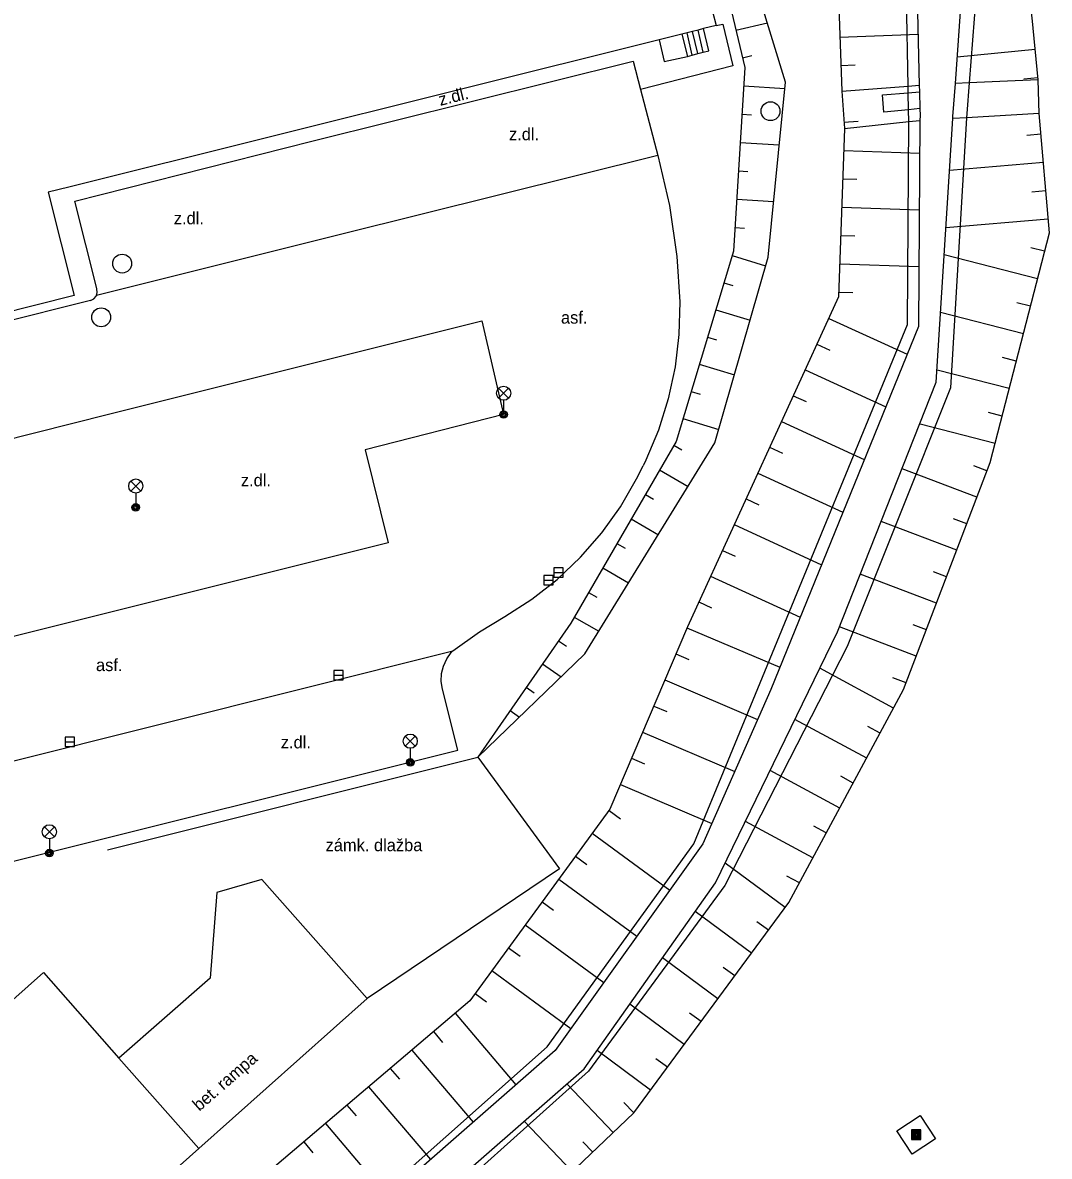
# Model space of a CAD drawing. Extents: x -538441 to -536770, y -1181008 to -1179809.
# Drawn here: x -537931.4 to -537877.1, y -1180157.6 to -1180097.6 of the extents above; entities that cross this region are included whole.
import ezdxf

# ---------------------------------------------------------------- set-up
doc = ezdxf.new("R2010")
doc.units = 0
for name, color, linetype in [('Vrstva 10', 7, 'Continuous'), ('Vrstva 11', 7, 'Continuous'), ('Vrstva 14', 7, 'Continuous'), ('Vrstva 15', 7, 'Continuous'), ('Vrstva 25', 7, 'Continuous'), ('Vrstva 27', 7, 'Continuous'), ('Vrstva 33', 7, 'Continuous'), ('Vrstva 40', 7, 'Continuous'), ('Vrstva 5', 7, 'Continuous')]:
    doc.layers.add(name, color=color, linetype=linetype)

msp = doc.modelspace()

# ---------------------------------------------------------------- linework, layer by layer
at = {"layer": 'Vrstva 10'}
for p, q in [((-537916.12, -1180103.92), (-537899.13, -1180099.68)), ((-537928.67, -1180107.08), (-537916.12, -1180103.92)), ((-537897.83, -1180104.67), (-537914.54, -1180108.84)), ((-537927.5, -1180111.71), (-537928.67, -1180107.08)), ((-537914.54, -1180108.84), (-537927.52, -1180112.08)), ((-537927.84, -1180112.34), (-537935.06, -1180114.15)), ((-537926.81, -1180118.34), (-537907.14, -1180113.41)), ((-537907.14, -1180113.41), (-537905.98, -1180118.37)), ((-537944.46, -1180122.75), (-537926.81, -1180118.34)), ((-537905.98, -1180118.37), (-537913.299, -1180120.237)), ((-537913.299, -1180120.237), (-537912.08, -1180125.16)), ((-537912.08, -1180125.16), (-537935.55, -1180131.02)), ((-537932.25, -1180136.78), (-537908.66, -1180130.86)), ((-537908.41, -1180136.12), (-537909.22, -1180132.9)), ((-537932.97, -1180142.26), (-537908.41, -1180136.12))]:
    msp.add_line(p, q, dxfattribs=at)
for points in [[(-537899.13, -1180099.68), (-537898.737, -1180101.189), (-537897.83, -1180104.67)], [(-537897.83, -1180104.67), (-537897.201, -1180107.319), (-537896.809, -1180110.013), (-537896.66, -1180112.41)], [(-537927.84, -1180112.34), (-537927.663, -1180112.256), (-537927.535, -1180112.108), (-537927.52, -1180112.08), (-537927.475, -1180111.922), (-537927.494, -1180111.728), (-537927.5, -1180111.71)], [(-537896.66, -1180112.41), (-537896.704, -1180114.137), (-537896.908, -1180115.852), (-537897.269, -1180117.542), (-537897.785, -1180119.19), (-537898.452, -1180120.784), (-537898.6, -1180121.09)], [(-537899.8, -1180123.249), (-537898.942, -1180121.78), (-537898.6, -1180121.09)], [(-537905.91, -1180129.06), (-537904.48, -1180128.139), (-537903.142, -1180127.087), (-537901.909, -1180125.915), (-537900.792, -1180124.632), (-537899.8, -1180123.249)], [(-537908.66, -1180130.86), (-537907.258, -1180129.856), (-537905.91, -1180129.06)], [(-537909.22, -1180132.9), (-537909.281, -1180132.489), (-537909.262, -1180132.074), (-537909.164, -1180131.67), (-537908.991, -1180131.293), (-537908.748, -1180130.955), (-537908.66, -1180130.86)]]:
    msp.add_lwpolyline(points, dxfattribs=at)
at = {"layer": 'Vrstva 11'}
for p, q in [((-537896.559, -1180098.254), (-537896.26, -1180099.43)), ((-537896, -1180099.361), (-537896.276, -1180098.183)), ((-537895.71, -1180099.284), (-537895.985, -1180098.111)), ((-537895.42, -1180099.207), (-537895.694, -1180098.038)), ((-537893.86, -1180099.93), (-537898.737, -1180101.189)), ((-537926.94, -1180141.39), (-537907.35, -1180136.49)), ((-537907.35, -1180136.49), (-537903.02, -1180142.39)), ((-537903.02, -1180142.39), (-537913.2, -1180149.26)), ((-537913.2, -1180149.26), (-537918.77, -1180142.95)), ((-537921.5, -1180148.18), (-537926.33, -1180152.4)), ((-537922.11, -1180157.18), (-537913.2, -1180149.26))]:
    msp.add_line(p, q, dxfattribs=at)
for points in [[(-537894.74, -1180097.8), (-537894.39, -1180097.72), (-537893.86, -1180099.93)], [(-537897.751, -1180098.551), (-537897.48, -1180099.71), (-537896.26, -1180099.43)], [(-537896.26, -1180099.43), (-537896, -1180099.361), (-537895.71, -1180099.284), (-537895.42, -1180099.207), (-537895.13, -1180099.13), (-537895.403, -1180097.965)], [(-537877.7, -1180100.67), (-537881.353, -1180100.839), (-537882.083, -1180100.873)], [(-537888.09, -1180101.27), (-537884.581, -1180101.006), (-537883.988, -1180100.961)], [(-537883.96, -1180102.189), (-537884.56, -1180102.253), (-537885.86, -1180102.39), (-537885.93, -1180101.46), (-537884.575, -1180101.358), (-537883.98, -1180101.313)], [(-537877.64, -1180102.46), (-537881.493, -1180102.678), (-537882.217, -1180102.719)], [(-537887.95, -1180103.24), (-537884.55, -1180102.88), (-537883.953, -1180102.817)], [(-537918.77, -1180142.95), (-537921.16, -1180143.64), (-537921.5, -1180148.18)], [(-537885.175, -1180156.245), (-537883.94, -1180155.43), (-537883.125, -1180156.665), (-537884.36, -1180157.48), (-537885.175, -1180156.245)]]:
    msp.add_lwpolyline(points, dxfattribs=at)
at = {"layer": 'Vrstva 14'}
for p, q in [((-537882.083, -1180100.873), (-537880.63, -1180081.07)), ((-537879.79, -1180080.81), (-537881.353, -1180100.839)), ((-537888.57, -1180088.2), (-537888.09, -1180101.27)), ((-537884.581, -1180101.006), (-537884.8, -1180087.93)), ((-537884.29, -1180088.11), (-537883.988, -1180100.961)), ((-537895.73, -1180089.52), (-537893.22, -1180100.02)), ((-537891.07, -1180100.79), (-537894.63, -1180089.12)), ((-537893.22, -1180100.02), (-537893.82, -1180109.73)), ((-537891.99, -1180110.05), (-537891.07, -1180100.79)), ((-537888.09, -1180101.27), (-537887.95, -1180103.24)), ((-537883.09, -1180116.66), (-537882.217, -1180102.719)), ((-537881.493, -1180102.678), (-537882.34, -1180116.96)), ((-537877.11, -1180108.77), (-537877.64, -1180102.46)), ((-537887.95, -1180103.24), (-537888.26, -1180112.15)), ((-537884.62, -1180113.61), (-537884.55, -1180102.88)), ((-537883.953, -1180102.817), (-537884.034, -1180113.71)), ((-537880.24, -1180120.9), (-537877.11, -1180108.77)), ((-537893.82, -1180109.73), (-537896.86, -1180119.79)), ((-537894.8, -1180119.87), (-537891.99, -1180110.05)), ((-537888.26, -1180112.15), (-537896.26, -1180129.6)), ((-537892.28, -1180132.26), (-537884.62, -1180113.61)), ((-537884.034, -1180113.71), (-537891.85, -1180132.92)), ((-537888.32, -1180129.87), (-537883.09, -1180116.66)), ((-537882.34, -1180116.96), (-537887.8, -1180130.63)), ((-537896.86, -1180119.79), (-537902.43, -1180129.41)), ((-537901.68, -1180131.03), (-537894.8, -1180119.87)), ((-537884.82, -1180132.92), (-537880.24, -1180120.9)), ((-537902.43, -1180129.41), (-537907.35, -1180136.49)), ((-537896.26, -1180129.6), (-537900.36, -1180139.24)), ((-537894.77, -1180143.14), (-537888.32, -1180129.87)), ((-537887.8, -1180130.63), (-537894.27, -1180143.27)), ((-537907.35, -1180136.49), (-537901.68, -1180131.03)), ((-537895.91, -1180141.07), (-537892.28, -1180132.26)), ((-537891.85, -1180132.92), (-537895.437, -1180141.08)), ((-537890.89, -1180144.17), (-537884.82, -1180132.92)), ((-537900.36, -1180139.24), (-537907.77, -1180149.37)), ((-537903.68, -1180151.81), (-537895.91, -1180141.07)), ((-537895.437, -1180141.08), (-537903.254, -1180152.008)), ((-537901.72, -1180152.97), (-537894.77, -1180143.14)), ((-537894.27, -1180143.27), (-537901.49, -1180153.09)), ((-537899.09, -1180155.29), (-537890.89, -1180144.17)), ((-537907.77, -1180149.37), (-537919.61, -1180159.43)), ((-537915.67, -1180162.44), (-537903.68, -1180151.81)), ((-537903.254, -1180152.008), (-537931.12, -1180176.32)), ((-537918.56, -1180167.66), (-537901.72, -1180152.97)), ((-537901.49, -1180153.09), (-537918.46, -1180168.28)), ((-537917.82, -1180173.16), (-537899.09, -1180155.29))]:
    msp.add_line(p, q, dxfattribs=at)
for points in [[(-537877.64, -1180102.46), (-537877.7, -1180100.67), (-537878.02, -1180097.4), (-537878.53, -1180093.55)], [(-537882.217, -1180102.719), (-537882.21, -1180102.61), (-537882.083, -1180100.873)], [(-537881.353, -1180100.839), (-537881.48, -1180102.46), (-537881.493, -1180102.678)], [(-537884.55, -1180102.88), (-537884.56, -1180102.253), (-537884.575, -1180101.358), (-537884.581, -1180101.006)], [(-537883.988, -1180100.961), (-537883.98, -1180101.313), (-537883.96, -1180102.189), (-537883.951, -1180102.56), (-537883.953, -1180102.817)]]:
    msp.add_lwpolyline(points, dxfattribs=at)
at = {"layer": 'Vrstva 15'}
for p, q in [((-537893.691, -1180098.051), (-537892.027, -1180097.653)), ((-537888.195, -1180098.411), (-537884.052, -1180098.259)), ((-537877.857, -1180099.066), (-537881.98, -1180099.469)), ((-537893.342, -1180099.51), (-537892.856, -1180099.394)), ((-537888.14, -1180099.91), (-537887.39, -1180099.882)), ((-537877.711, -1180100.559), (-537878.457, -1180100.632)), ((-537893.28, -1180100.994), (-537891.104, -1180101.128)), ((-537893.373, -1180102.491), (-537892.874, -1180102.522)), ((-537887.974, -1180102.905), (-537887.226, -1180102.852)), ((-537877.548, -1180103.553), (-537878.296, -1180103.616)), ((-537893.465, -1180103.988), (-537891.4, -1180104.116)), ((-537887.99, -1180104.403), (-537883.966, -1180104.543)), ((-537877.423, -1180105.048), (-537882.389, -1180105.465)), ((-537893.558, -1180105.485), (-537893.059, -1180105.516)), ((-537888.043, -1180105.902), (-537887.293, -1180105.929)), ((-537877.297, -1180106.543), (-537878.044, -1180106.605)), ((-537893.65, -1180106.982), (-537891.697, -1180107.103)), ((-537888.095, -1180107.402), (-537883.988, -1180107.544)), ((-537877.172, -1180108.037), (-537882.578, -1180108.492)), ((-537893.743, -1180108.479), (-537893.244, -1180108.51)), ((-537888.147, -1180108.901), (-537887.397, -1180108.927)), ((-537877.735, -1180111.193), (-537882.668, -1180109.92)), ((-537877.36, -1180109.74), (-537878.087, -1180109.553)), ((-537893.891, -1180109.967), (-537892.119, -1180110.502)), ((-537888.199, -1180110.4), (-537884.011, -1180110.545)), ((-537894.325, -1180111.402), (-537893.847, -1180111.547)), ((-537888.251, -1180111.899), (-537887.502, -1180111.925)), ((-537894.759, -1180112.838), (-537892.945, -1180113.387)), ((-537878.11, -1180112.645), (-537878.836, -1180112.458)), ((-537888.78, -1180113.285), (-537884.634, -1180115.186)), ((-537878.485, -1180114.097), (-537882.859, -1180112.969)), ((-537895.193, -1180114.274), (-537894.715, -1180114.419)), ((-537889.405, -1180114.649), (-537888.724, -1180114.961)), ((-537895.627, -1180115.71), (-537893.77, -1180116.271)), ((-537878.859, -1180115.55), (-537879.586, -1180115.362)), ((-537890.031, -1180116.012), (-537885.766, -1180117.967)), ((-537879.234, -1180117.002), (-537883.05, -1180116.018)), ((-537896.061, -1180117.146), (-537895.582, -1180117.291)), ((-537890.656, -1180117.376), (-537889.974, -1180117.688)), ((-537879.609, -1180118.455), (-537880.335, -1180118.267)), ((-537896.495, -1180118.582), (-537894.596, -1180119.156)), ((-537891.281, -1180118.739), (-537886.898, -1180120.749)), ((-537879.984, -1180119.907), (-537883.938, -1180118.887)), ((-537896.979, -1180119.996), (-537896.546, -1180120.246)), ((-537891.906, -1180120.103), (-537891.224, -1180120.415)), ((-537897.731, -1180121.294), (-537896.218, -1180122.17)), ((-537880.943, -1180122.745), (-537884.902, -1180121.237)), ((-537880.409, -1180121.344), (-537881.11, -1180121.076)), ((-537892.531, -1180121.466), (-537888.03, -1180123.53)), ((-537898.482, -1180122.592), (-537898.05, -1180122.843)), ((-537893.156, -1180122.83), (-537892.474, -1180123.142)), ((-537899.234, -1180123.89), (-537897.793, -1180124.725)), ((-537893.781, -1180124.193), (-537889.161, -1180126.311)), ((-537882.011, -1180125.549), (-537886.006, -1180124.026)), ((-537881.477, -1180124.147), (-537882.178, -1180123.88)), ((-537899.986, -1180125.188), (-537899.553, -1180125.439)), ((-537894.406, -1180125.557), (-537893.725, -1180125.869)), ((-537900.737, -1180126.486), (-537899.368, -1180127.279)), ((-537882.545, -1180126.95), (-537883.246, -1180126.683)), ((-537895.032, -1180126.92), (-537890.293, -1180129.093)), ((-537883.079, -1180128.352), (-537887.111, -1180126.816)), ((-537901.489, -1180127.784), (-537901.056, -1180128.035)), ((-537895.657, -1180128.284), (-537894.975, -1180128.597)), ((-537902.24, -1180129.083), (-537900.943, -1180129.834)), ((-537896.28, -1180129.648), (-537891.369, -1180131.737)), ((-537884.148, -1180131.155), (-537888.215, -1180129.605)), ((-537883.614, -1180129.754), (-537884.314, -1180129.487)), ((-537903.07, -1180130.331), (-537902.659, -1180130.616)), ((-537896.868, -1180131.028), (-537896.177, -1180131.322)), ((-537903.926, -1180131.563), (-537902.943, -1180132.246)), ((-537885.348, -1180133.898), (-537889.254, -1180131.791)), ((-537897.455, -1180132.409), (-537892.543, -1180134.498)), ((-537884.682, -1180132.557), (-537885.383, -1180132.29)), ((-537904.782, -1180132.795), (-537904.371, -1180133.08)), ((-537898.042, -1180133.789), (-537897.352, -1180134.083)), ((-537905.638, -1180134.026), (-537905.146, -1180134.368)), ((-537886.772, -1180136.539), (-537890.566, -1180134.491)), ((-537886.06, -1180135.218), (-537886.72, -1180134.862)), ((-537898.629, -1180135.169), (-537893.751, -1180137.244)), ((-537899.216, -1180136.55), (-537898.526, -1180136.843)), ((-537888.197, -1180139.179), (-537891.879, -1180137.192)), ((-537887.485, -1180137.859), (-537888.145, -1180137.502)), ((-537899.803, -1180137.93), (-537894.958, -1180139.991)), ((-537900.405, -1180139.302), (-537899.8, -1180139.745)), ((-537889.621, -1180141.819), (-537893.192, -1180139.893)), ((-537901.291, -1180140.512), (-537897.181, -1180143.519)), ((-537888.909, -1180140.499), (-537889.569, -1180140.143)), ((-537902.176, -1180141.723), (-537901.571, -1180142.166)), ((-537891.085, -1180144.434), (-537894.261, -1180142.092)), ((-537890.334, -1180143.139), (-537890.994, -1180142.783)), ((-537903.062, -1180142.934), (-537898.927, -1180145.959)), ((-537903.948, -1180144.144), (-537903.342, -1180144.587)), ((-537892.865, -1180146.849), (-537895.841, -1180144.655)), ((-537891.975, -1180145.642), (-537892.579, -1180145.197)), ((-537904.833, -1180145.355), (-537900.672, -1180148.399)), ((-537905.719, -1180146.566), (-537905.113, -1180147.009)), ((-537894.646, -1180149.263), (-537897.573, -1180147.105)), ((-537893.756, -1180148.056), (-537894.359, -1180147.611)), ((-537906.604, -1180147.776), (-537902.418, -1180150.839)), ((-537907.49, -1180148.987), (-537906.885, -1180149.43)), ((-537908.552, -1180150.034), (-537905.333, -1180153.822)), ((-537896.426, -1180151.678), (-537899.305, -1180149.555)), ((-537895.536, -1180150.471), (-537896.14, -1180150.026)), ((-537909.695, -1180151.005), (-537909.209, -1180151.577)), ((-537910.838, -1180151.977), (-537907.594, -1180155.794)), ((-537898.207, -1180154.092), (-537901.038, -1180152.005)), ((-537897.317, -1180152.885), (-537897.92, -1180152.44)), ((-537911.981, -1180152.948), (-537911.495, -1180153.519)), ((-537913.124, -1180153.919), (-537909.855, -1180157.767)), ((-537900.184, -1180156.334), (-537902.633, -1180153.767)), ((-537914.267, -1180154.89), (-537913.782, -1180155.462)), ((-537899.099, -1180155.298), (-537899.616, -1180154.756)), ((-537915.41, -1180155.862), (-537912.116, -1180159.739)), ((-537902.355, -1180158.405), (-537904.896, -1180155.741)), ((-537916.553, -1180156.833), (-537916.068, -1180157.404)), ((-537901.269, -1180157.369), (-537901.787, -1180156.827))]:
    msp.add_line(p, q, dxfattribs=at)
at = {"layer": 'Vrstva 25'}
for points in [[(-537884.4, -1180156.705), (-537883.9, -1180156.705), (-537883.9, -1180156.205), (-537884.4, -1180156.205)], [(-537884.35, -1180156.655), (-537883.95, -1180156.655), (-537883.95, -1180156.255), (-537884.35, -1180156.255)], [(-537884.3, -1180156.605), (-537884, -1180156.605), (-537884, -1180156.305), (-537884.3, -1180156.305)], [(-537884.25, -1180156.555), (-537884.05, -1180156.555), (-537884.05, -1180156.355), (-537884.25, -1180156.355)], [(-537884.2, -1180156.505), (-537884.1, -1180156.505), (-537884.1, -1180156.405), (-537884.2, -1180156.405)]]:
    msp.add_lwpolyline(points, close=True, dxfattribs=at)
at = {"layer": 'Vrstva 27'}
for p, q in [((-537903.33, -1180126.73), (-537902.83, -1180126.73)), ((-537903.86, -1180127.13), (-537903.36, -1180127.13)), ((-537914.96, -1180132.15), (-537914.46, -1180132.15)), ((-537929.18, -1180135.68), (-537928.68, -1180135.68))]:
    msp.add_line(p, q, dxfattribs=at)
for points in [[(-537903.33, -1180126.98), (-537902.83, -1180126.98), (-537902.83, -1180126.48), (-537903.33, -1180126.48)], [(-537903.86, -1180127.38), (-537903.36, -1180127.38), (-537903.36, -1180126.88), (-537903.86, -1180126.88)], [(-537914.96, -1180132.4), (-537914.46, -1180132.4), (-537914.46, -1180131.9), (-537914.96, -1180131.9)], [(-537929.18, -1180135.93), (-537928.68, -1180135.93), (-537928.68, -1180135.43), (-537929.18, -1180135.43)]]:
    msp.add_lwpolyline(points, close=True, dxfattribs=at)
for centre in [(-537891.86, -1180102.33), (-537926.16, -1180110.39), (-537927.27, -1180113.23)]:
    msp.add_circle(centre, 0.5, dxfattribs=at)
at = {"layer": 'Vrstva 33'}
for p, q in [((-537906.245, -1180117.51), (-537905.715, -1180116.98)), ((-537906.245, -1180116.98), (-537905.715, -1180117.51)), ((-537905.98, -1180117.62), (-537905.98, -1180118.37)), ((-537925.705, -1180122.42), (-537925.175, -1180121.89)), ((-537925.705, -1180121.89), (-537925.175, -1180122.42)), ((-537925.44, -1180122.53), (-537925.44, -1180123.28)), ((-537911.185, -1180135.91), (-537910.655, -1180135.38)), ((-537911.185, -1180135.38), (-537910.655, -1180135.91)), ((-537910.92, -1180136.02), (-537910.92, -1180136.77)), ((-537930.275, -1180140.7), (-537929.745, -1180140.17)), ((-537930.275, -1180140.17), (-537929.745, -1180140.7)), ((-537930.01, -1180140.81), (-537930.01, -1180141.56))]:
    msp.add_line(p, q, dxfattribs=at)
for centre, radius in [((-537905.98, -1180117.245), 0.375), ((-537905.98, -1180118.37), 0.2), ((-537905.98, -1180118.37), 0.145), ((-537905.98, -1180118.37), 0.0876), ((-537925.44, -1180122.155), 0.375), ((-537925.44, -1180123.28), 0.2), ((-537925.44, -1180123.28), 0.145), ((-537925.44, -1180123.28), 0.0876), ((-537910.92, -1180135.645), 0.375), ((-537910.92, -1180136.77), 0.2), ((-537910.92, -1180136.77), 0.145), ((-537910.92, -1180136.77), 0.0876), ((-537930.01, -1180140.435), 0.375), ((-537930.01, -1180141.56), 0.2), ((-537930.01, -1180141.56), 0.145), ((-537930.01, -1180141.56), 0.0876)]:
    msp.add_circle(centre, radius, dxfattribs=at)
at = {"layer": 'Vrstva 5'}
for p, q in [((-537900.85, -1180073.6), (-537894.74, -1180097.8)), ((-537894.74, -1180097.8), (-537895.403, -1180097.965)), ((-537897.751, -1180098.551), (-537928.98, -1180106.34)), ((-537896.559, -1180098.254), (-537897.751, -1180098.551)), ((-537896.276, -1180098.183), (-537896.559, -1180098.254)), ((-537895.985, -1180098.111), (-537896.276, -1180098.183)), ((-537895.694, -1180098.038), (-537895.985, -1180098.111)), ((-537895.403, -1180097.965), (-537895.694, -1180098.038)), ((-537928.98, -1180106.34), (-537930.07, -1180106.61)), ((-537930.07, -1180106.61), (-537928.7, -1180112.08)), ((-537928.7, -1180112.08), (-537959.034, -1180119.703)), ((-537939.284, -1180155.863), (-537930.33, -1180147.87)), ((-537922.11, -1180157.18), (-537946.097, -1180178.651))]:
    msp.add_line(p, q, dxfattribs=at)
msp.add_lwpolyline([(-537930.33, -1180147.87), (-537926.33, -1180152.4), (-537922.11, -1180157.18)], dxfattribs=at)

# ---------------------------------------------------------------- texts
at = {"layer": 'Vrstva 40'}
for s, rotation, p in [('z.dl.', 14.01244, (-537909.331, -1180102.05)), ('bet. rampa', 41.0251, (-537922.082, -1180155.241))]:
    msp.add_text(s, height=0.65, rotation=rotation, dxfattribs=at).set_placement(p)
for s, p in [('z.dl.', (-537905.696, -1180103.868)), ('z.dl.', (-537923.429, -1180108.312)), ('asf.', (-537902.946, -1180113.564)), ('z.dl.', (-537919.882, -1180122.168)), ('asf.', (-537927.545, -1180131.939)), ('z.dl.', (-537917.769, -1180136.025)), ('zámk. dlažba', (-537915.399, -1180141.463))]:
    msp.add_text(s, height=0.65, dxfattribs=at).set_placement(p)

doc.saveas('drawing.dxf')
